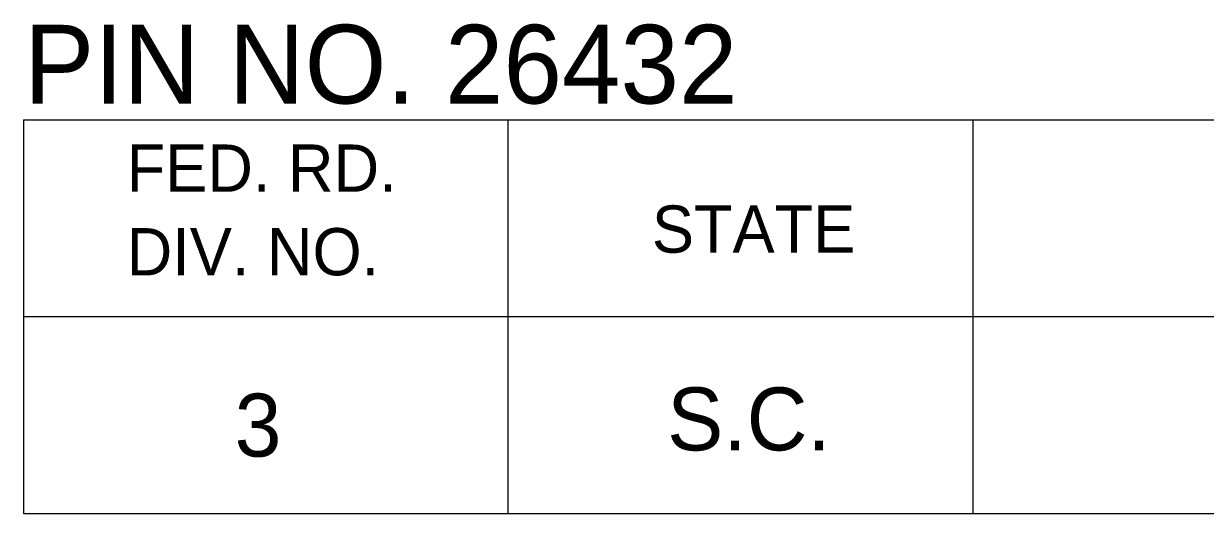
# Model space of a CAD drawing. Extents: x 1000 to 1162, y 999 to 8520.
# Drawn here: x 1133.06 to 1140.57, y 5815.05 to 5818.16 of the extents above; entities that cross this region are included whole.
import ezdxf

# ---------------------------------------------------------------- set-up
doc = ezdxf.new("R2010")
doc.units = 0
doc.layers.add('Level 20', color=7, linetype='Continuous')
doc.layers.add('Level 3', color=7, linetype='Continuous')

msp = doc.modelspace()

# ---------------------------------------------------------------- linework, layer by layer
at = {"layer": 'Level 3'}
for p, q in [((1133.055, 5817.5458), (1161.555, 5817.5458)), ((1133.055, 5817.5458), (1133.055, 5815.0458)), ((1133.055, 5817.5458), (1161.555, 5817.5458)), ((1133.055, 5817.5458), (1133.055, 5815.0458)), ((1133.055, 5817.5458), (1161.555, 5817.5458)), ((1133.055, 5817.5458), (1133.055, 5815.0458)), ((1133.055, 5817.5458), (1161.555, 5817.5458)), ((1133.055, 5817.5458), (1133.055, 5815.0458)), ((1133.055, 5817.5458), (1161.555, 5817.5458)), ((1133.055, 5817.5458), (1133.055, 5815.0458)), ((1133.055, 5817.5458), (1161.555, 5817.5458)), ((1133.055, 5817.5458), (1133.055, 5815.0458)), ((1133.055, 5817.5458), (1161.555, 5817.5458)), ((1133.055, 5817.5458), (1133.055, 5815.0458)), ((1133.055, 5817.5458), (1161.555, 5817.5458)), ((1133.055, 5817.5458), (1133.055, 5815.0458)), ((1133.055, 5817.5458), (1161.555, 5817.5458)), ((1133.055, 5817.5458), (1133.055, 5815.0458)), ((1133.055, 5817.5458), (1161.555, 5817.5458)), ((1133.055, 5817.5458), (1133.055, 5815.0458)), ((1133.055, 5817.5458), (1161.555, 5817.5458)), ((1133.055, 5817.5458), (1133.055, 5815.0458)), ((1133.055, 5817.5458), (1161.555, 5817.5458)), ((1133.055, 5817.5458), (1133.055, 5815.0458)), ((1133.055, 5817.5458), (1161.555, 5817.5458)), ((1133.055, 5817.5458), (1133.055, 5815.0458)), ((1133.055, 5817.5458), (1161.555, 5817.5458)), ((1133.055, 5817.5458), (1133.055, 5815.0458)), ((1133.055, 5817.5458), (1161.555, 5817.5458)), ((1133.055, 5817.5458), (1133.055, 5815.0458)), ((1133.055, 5817.5458), (1161.555, 5817.5458)), ((1133.055, 5817.5458), (1133.055, 5815.0458)), ((1133.055, 5817.5458), (1161.555, 5817.5458)), ((1133.055, 5817.5458), (1133.055, 5815.0458)), ((1133.055, 5817.5458), (1161.555, 5817.5458)), ((1133.055, 5817.5458), (1133.055, 5815.0458)), ((1133.055, 5817.5458), (1161.555, 5817.5458)), ((1133.055, 5817.5458), (1133.055, 5815.0458)), ((1133.055, 5817.5458), (1161.555, 5817.5458)), ((1133.055, 5817.5458), (1133.055, 5815.0458)), ((1133.055, 5817.5458), (1161.555, 5817.5458)), ((1133.055, 5817.5458), (1133.055, 5815.0458)), ((1133.055, 5817.5458), (1161.555, 5817.5458)), ((1133.055, 5817.5458), (1133.055, 5815.0458)), ((1133.055, 5817.5458), (1161.555, 5817.5458)), ((1133.055, 5817.5458), (1133.055, 5815.0458)), ((1133.055, 5817.5458), (1161.555, 5817.5458)), ((1133.055, 5817.5458), (1133.055, 5815.0458)), ((1133.055, 5817.5458), (1161.555, 5817.5458)), ((1133.055, 5817.5458), (1133.055, 5815.0458)), ((1133.055, 5817.5458), (1161.555, 5817.5458)), ((1133.055, 5817.5458), (1133.055, 5815.0458)), ((1133.055, 5817.5458), (1161.555, 5817.5458)), ((1133.055, 5817.5458), (1133.055, 5815.0458)), ((1133.055, 5817.5458), (1161.555, 5817.5458)), ((1133.055, 5817.5458), (1133.055, 5815.0458)), ((1133.055, 5817.5458), (1161.555, 5817.5458)), ((1133.055, 5817.5458), (1133.055, 5815.0458)), ((1133.055, 5817.5458), (1161.555, 5817.5458)), ((1133.055, 5817.5458), (1133.055, 5815.0458)), ((1133.055, 5817.5458), (1161.555, 5817.5458)), ((1133.055, 5817.5458), (1133.055, 5815.0458)), ((1133.055, 5817.5458), (1161.555, 5817.5458)), ((1133.055, 5817.5458), (1133.055, 5815.0458)), ((1133.055, 5817.5458), (1161.555, 5817.5458)), ((1133.055, 5817.5458), (1133.055, 5815.0458)), ((1133.055, 5817.5458), (1161.555, 5817.5458)), ((1133.055, 5817.5458), (1133.055, 5815.0458)), ((1133.055, 5817.5458), (1161.555, 5817.5458)), ((1133.055, 5817.5458), (1133.055, 5815.0458)), ((1133.055, 5817.5458), (1161.555, 5817.5458)), ((1133.055, 5817.5458), (1133.055, 5815.0458)), ((1133.055, 5817.5458), (1161.555, 5817.5458)), ((1133.055, 5817.5458), (1133.055, 5815.0458)), ((1133.055, 5817.5458), (1161.555, 5817.5458)), ((1133.055, 5817.5458), (1133.055, 5815.0458)), ((1133.055, 5817.5458), (1161.555, 5817.5458)), ((1133.055, 5817.5458), (1133.055, 5815.0458)), ((1133.055, 5817.5458), (1161.555, 5817.5458)), ((1133.055, 5817.5458), (1133.055, 5815.0458)), ((1136.1323, 5817.5458), (1136.1323, 5815.0458)), ((1136.1323, 5817.5458), (1136.1323, 5815.0458)), ((1136.1323, 5817.5458), (1136.1323, 5815.0458)), ((1136.1323, 5817.5458), (1136.1323, 5815.0458)), ((1136.1323, 5817.5458), (1136.1323, 5815.0458)), ((1136.1323, 5817.5458), (1136.1323, 5815.0458)), ((1136.1323, 5817.5458), (1136.1323, 5815.0458)), ((1136.1323, 5817.5458), (1136.1323, 5815.0458)), ((1136.1323, 5817.5458), (1136.1323, 5815.0458)), ((1136.1323, 5817.5458), (1136.1323, 5815.0458)), ((1136.1323, 5817.5458), (1136.1323, 5815.0458)), ((1136.1323, 5817.5458), (1136.1323, 5815.0458)), ((1136.1323, 5817.5458), (1136.1323, 5815.0458)), ((1136.1323, 5817.5458), (1136.1323, 5815.0458)), ((1136.1323, 5817.5458), (1136.1323, 5815.0458)), ((1136.1323, 5817.5458), (1136.1323, 5815.0458)), ((1136.1323, 5817.5458), (1136.1323, 5815.0458)), ((1136.1323, 5817.5458), (1136.1323, 5815.0458)), ((1136.1323, 5817.5458), (1136.1323, 5815.0458)), ((1136.1323, 5817.5458), (1136.1323, 5815.0458)), ((1136.1323, 5817.5458), (1136.1323, 5815.0458)), ((1136.1323, 5817.5458), (1136.1323, 5815.0458)), ((1136.1323, 5817.5458), (1136.1323, 5815.0458)), ((1136.1323, 5817.5458), (1136.1323, 5815.0458)), ((1136.1323, 5817.5458), (1136.1323, 5815.0458)), ((1136.1323, 5817.5458), (1136.1323, 5815.0458)), ((1136.1323, 5817.5458), (1136.1323, 5815.0458)), ((1136.1323, 5817.5458), (1136.1323, 5815.0458)), ((1136.1323, 5817.5458), (1136.1323, 5815.0458)), ((1136.1323, 5817.5458), (1136.1323, 5815.0458)), ((1136.1323, 5817.5458), (1136.1323, 5815.0458)), ((1136.1323, 5817.5458), (1136.1323, 5815.0458)), ((1136.1323, 5817.5458), (1136.1323, 5815.0458)), ((1136.1323, 5817.5458), (1136.1323, 5815.0458)), ((1136.1323, 5817.5458), (1136.1323, 5815.0458)), ((1136.1323, 5817.5458), (1136.1323, 5815.0458)), ((1136.1323, 5817.5458), (1136.1323, 5815.0458)), ((1136.1323, 5817.5458), (1136.1323, 5815.0458)), ((1136.1323, 5817.5458), (1136.1323, 5815.0458)), ((1136.1323, 5817.5458), (1136.1323, 5815.0458)), ((1139.0868, 5817.5458), (1139.0868, 5815.0458)), ((1139.0868, 5817.5458), (1139.0868, 5815.0458)), ((1139.0868, 5817.5458), (1139.0868, 5815.0458)), ((1139.0868, 5817.5458), (1139.0868, 5815.0458)), ((1139.0868, 5817.5458), (1139.0868, 5815.0458)), ((1139.0868, 5817.5458), (1139.0868, 5815.0458)), ((1139.0868, 5817.5458), (1139.0868, 5815.0458)), ((1139.0868, 5817.5458), (1139.0868, 5815.0458)), ((1139.0868, 5817.5458), (1139.0868, 5815.0458)), ((1139.0868, 5817.5458), (1139.0868, 5815.0458)), ((1139.0868, 5817.5458), (1139.0868, 5815.0458)), ((1139.0868, 5817.5458), (1139.0868, 5815.0458)), ((1139.0868, 5817.5458), (1139.0868, 5815.0458)), ((1139.0868, 5817.5458), (1139.0868, 5815.0458)), ((1139.0868, 5817.5458), (1139.0868, 5815.0458)), ((1139.0868, 5817.5458), (1139.0868, 5815.0458)), ((1139.0868, 5817.5458), (1139.0868, 5815.0458)), ((1139.0868, 5817.5458), (1139.0868, 5815.0458)), ((1139.0868, 5817.5458), (1139.0868, 5815.0458)), ((1139.0868, 5817.5458), (1139.0868, 5815.0458)), ((1139.0868, 5817.5458), (1139.0868, 5815.0458)), ((1139.0868, 5817.5458), (1139.0868, 5815.0458)), ((1139.0868, 5817.5458), (1139.0868, 5815.0458)), ((1139.0868, 5817.5458), (1139.0868, 5815.0458)), ((1139.0868, 5817.5458), (1139.0868, 5815.0458)), ((1139.0868, 5817.5458), (1139.0868, 5815.0458)), ((1139.0868, 5817.5458), (1139.0868, 5815.0458)), ((1139.0868, 5817.5458), (1139.0868, 5815.0458)), ((1139.0868, 5817.5458), (1139.0868, 5815.0458)), ((1139.0868, 5817.5458), (1139.0868, 5815.0458)), ((1139.0868, 5817.5458), (1139.0868, 5815.0458)), ((1139.0868, 5817.5458), (1139.0868, 5815.0458)), ((1139.0868, 5817.5458), (1139.0868, 5815.0458)), ((1139.0868, 5817.5458), (1139.0868, 5815.0458)), ((1139.0868, 5817.5458), (1139.0868, 5815.0458)), ((1139.0868, 5817.5458), (1139.0868, 5815.0458)), ((1139.0868, 5817.5458), (1139.0868, 5815.0458)), ((1139.0868, 5817.5458), (1139.0868, 5815.0458)), ((1139.0868, 5817.5458), (1139.0868, 5815.0458)), ((1139.0868, 5817.5458), (1139.0868, 5815.0458)), ((1133.055, 5816.2958), (1161.555, 5816.2958)), ((1133.055, 5816.2958), (1161.555, 5816.2958)), ((1133.055, 5816.2958), (1161.555, 5816.2958)), ((1133.055, 5816.2958), (1161.555, 5816.2958)), ((1133.055, 5816.2958), (1161.555, 5816.2958)), ((1133.055, 5816.2958), (1161.555, 5816.2958)), ((1133.055, 5816.2958), (1161.555, 5816.2958)), ((1133.055, 5816.2958), (1161.555, 5816.2958)), ((1133.055, 5816.2958), (1161.555, 5816.2958)), ((1133.055, 5816.2958), (1161.555, 5816.2958)), ((1133.055, 5816.2958), (1161.555, 5816.2958)), ((1133.055, 5816.2958), (1161.555, 5816.2958)), ((1133.055, 5816.2958), (1161.555, 5816.2958)), ((1133.055, 5816.2958), (1161.555, 5816.2958)), ((1133.055, 5816.2958), (1161.555, 5816.2958)), ((1133.055, 5816.2958), (1161.555, 5816.2958)), ((1133.055, 5816.2958), (1161.555, 5816.2958)), ((1133.055, 5816.2958), (1161.555, 5816.2958)), ((1133.055, 5816.2958), (1161.555, 5816.2958)), ((1133.055, 5816.2958), (1161.555, 5816.2958)), ((1133.055, 5816.2958), (1161.555, 5816.2958)), ((1133.055, 5816.2958), (1161.555, 5816.2958)), ((1133.055, 5816.2958), (1161.555, 5816.2958)), ((1133.055, 5816.2958), (1161.555, 5816.2958)), ((1133.055, 5816.2958), (1161.555, 5816.2958)), ((1133.055, 5816.2958), (1161.555, 5816.2958)), ((1133.055, 5816.2958), (1161.555, 5816.2958)), ((1133.055, 5816.2958), (1161.555, 5816.2958)), ((1133.055, 5816.2958), (1161.555, 5816.2958)), ((1133.055, 5816.2958), (1161.555, 5816.2958)), ((1133.055, 5816.2958), (1161.555, 5816.2958)), ((1133.055, 5816.2958), (1161.555, 5816.2958)), ((1133.055, 5816.2958), (1161.555, 5816.2958)), ((1133.055, 5816.2958), (1161.555, 5816.2958)), ((1133.055, 5816.2958), (1161.555, 5816.2958)), ((1133.055, 5816.2958), (1161.555, 5816.2958)), ((1133.055, 5816.2958), (1161.555, 5816.2958)), ((1133.055, 5816.2958), (1161.555, 5816.2958)), ((1133.055, 5816.2958), (1161.555, 5816.2958)), ((1133.055, 5816.2958), (1161.555, 5816.2958)), ((1133.055, 5815.0458), (1161.555, 5815.0458)), ((1133.055, 5815.0458), (1161.555, 5815.0458)), ((1133.055, 5815.0458), (1161.555, 5815.0458)), ((1133.055, 5815.0458), (1161.555, 5815.0458)), ((1133.055, 5815.0458), (1161.555, 5815.0458)), ((1133.055, 5815.0458), (1161.555, 5815.0458)), ((1133.055, 5815.0458), (1161.555, 5815.0458)), ((1133.055, 5815.0458), (1161.555, 5815.0458)), ((1133.055, 5815.0458), (1161.555, 5815.0458)), ((1133.055, 5815.0458), (1161.555, 5815.0458)), ((1133.055, 5815.0458), (1161.555, 5815.0458)), ((1133.055, 5815.0458), (1161.555, 5815.0458)), ((1133.055, 5815.0458), (1161.555, 5815.0458)), ((1133.055, 5815.0458), (1161.555, 5815.0458)), ((1133.055, 5815.0458), (1161.555, 5815.0458)), ((1133.055, 5815.0458), (1161.555, 5815.0458)), ((1133.055, 5815.0458), (1161.555, 5815.0458)), ((1133.055, 5815.0458), (1161.555, 5815.0458)), ((1133.055, 5815.0458), (1161.555, 5815.0458)), ((1133.055, 5815.0458), (1161.555, 5815.0458)), ((1133.055, 5815.0458), (1161.555, 5815.0458)), ((1133.055, 5815.0458), (1161.555, 5815.0458)), ((1133.055, 5815.0458), (1161.555, 5815.0458)), ((1133.055, 5815.0458), (1161.555, 5815.0458)), ((1133.055, 5815.0458), (1161.555, 5815.0458)), ((1133.055, 5815.0458), (1161.555, 5815.0458)), ((1133.055, 5815.0458), (1161.555, 5815.0458)), ((1133.055, 5815.0458), (1161.555, 5815.0458)), ((1133.055, 5815.0458), (1161.555, 5815.0458)), ((1133.055, 5815.0458), (1161.555, 5815.0458)), ((1133.055, 5815.0458), (1161.555, 5815.0458)), ((1133.055, 5815.0458), (1161.555, 5815.0458)), ((1133.055, 5815.0458), (1161.555, 5815.0458)), ((1133.055, 5815.0458), (1161.555, 5815.0458)), ((1133.055, 5815.0458), (1161.555, 5815.0458)), ((1133.055, 5815.0458), (1161.555, 5815.0458)), ((1133.055, 5815.0458), (1161.555, 5815.0458)), ((1133.055, 5815.0458), (1161.555, 5815.0458)), ((1133.055, 5815.0458), (1161.555, 5815.0458)), ((1133.055, 5815.0458), (1161.555, 5815.0458))]:
    msp.add_line(p, q, dxfattribs=at)

# ---------------------------------------------------------------- texts
at = {"layer": 'Level 20'}
msp.add_text('PIN NO. 26432', height=0.5, dxfattribs=at).set_placement((1133.0578, 5817.65))
at = {"layer": 'Level 3'}
for s, height, p in [('FED. RD.', 0.3, (1133.7098, 5817.0896)), ('FED. RD.', 0.3, (1133.7098, 5817.0896)), ('FED. RD.', 0.3, (1133.7098, 5817.0896)), ('FED. RD.', 0.3, (1133.7098, 5817.0896)), ('FED. RD.', 0.3, (1133.7098, 5817.0896)), ('FED. RD.', 0.3, (1133.7098, 5817.0896)), ('FED. RD.', 0.3, (1133.7098, 5817.0896)), ('FED. RD.', 0.3, (1133.7098, 5817.0896)), ('FED. RD.', 0.3, (1133.7098, 5817.0896)), ('FED. RD.', 0.3, (1133.7098, 5817.0896)), ('FED. RD.', 0.3, (1133.7098, 5817.0896)), ('FED. RD.', 0.3, (1133.7098, 5817.0896)), ('FED. RD.', 0.3, (1133.7098, 5817.0896)), ('FED. RD.', 0.3, (1133.7098, 5817.0896)), ('FED. RD.', 0.3, (1133.7098, 5817.0896)), ('FED. RD.', 0.3, (1133.7098, 5817.0896)), ('FED. RD.', 0.3, (1133.7098, 5817.0896)), ('FED. RD.', 0.3, (1133.7098, 5817.0896)), ('FED. RD.', 0.3, (1133.7098, 5817.0896)), ('FED. RD.', 0.3, (1133.7098, 5817.0896)), ('FED. RD.', 0.3, (1133.7098, 5817.0896)), ('FED. RD.', 0.3, (1133.7098, 5817.0896)), ('FED. RD.', 0.3, (1133.7098, 5817.0896)), ('FED. RD.', 0.3, (1133.7098, 5817.0896)), ('FED. RD.', 0.3, (1133.7098, 5817.0896)), ('FED. RD.', 0.3, (1133.7098, 5817.0896)), ('FED. RD.', 0.3, (1133.7098, 5817.0896)), ('FED. RD.', 0.3, (1133.7098, 5817.0896)), ('FED. RD.', 0.3, (1133.7098, 5817.0896)), ('FED. RD.', 0.3, (1133.7098, 5817.0896)), ('FED. RD.', 0.3, (1133.7098, 5817.0896)), ('FED. RD.', 0.3, (1133.7098, 5817.0896)), ('FED. RD.', 0.3, (1133.7098, 5817.0896)), ('FED. RD.', 0.3, (1133.7098, 5817.0896)), ('FED. RD.', 0.3, (1133.7098, 5817.0896)), ('FED. RD.', 0.3, (1133.7098, 5817.0896)), ('FED. RD.', 0.3, (1133.7098, 5817.0896)), ('FED. RD.', 0.3, (1133.7098, 5817.0896)), ('FED. RD.', 0.3, (1133.7098, 5817.0896)), ('FED. RD.', 0.3, (1133.7098, 5817.0896)), ('STATE', 0.3, (1137.0478, 5816.7021)), ('STATE', 0.3, (1137.0478, 5816.7021)), ('STATE', 0.3, (1137.0478, 5816.7021)), ('STATE', 0.3, (1137.0478, 5816.7021)), ('STATE', 0.3, (1137.0478, 5816.7021)), ('STATE', 0.3, (1137.0478, 5816.7021)), ('STATE', 0.3, (1137.0478, 5816.7021)), ('STATE', 0.3, (1137.0478, 5816.7021)), ('STATE', 0.3, (1137.0478, 5816.7021)), ('STATE', 0.3, (1137.0478, 5816.7021)), ('STATE', 0.3, (1137.0478, 5816.7021)), ('STATE', 0.3, (1137.0478, 5816.7021)), ('STATE', 0.3, (1137.0478, 5816.7021)), ('STATE', 0.3, (1137.0478, 5816.7021)), ('STATE', 0.3, (1137.0478, 5816.7021)), ('STATE', 0.3, (1137.0478, 5816.7021)), ('STATE', 0.3, (1137.0478, 5816.7021)), ('STATE', 0.3, (1137.0478, 5816.7021)), ('STATE', 0.3, (1137.0478, 5816.7021)), ('STATE', 0.3, (1137.0478, 5816.7021)), ('STATE', 0.3, (1137.0478, 5816.7021)), ('STATE', 0.3, (1137.0478, 5816.7021)), ('STATE', 0.3, (1137.0478, 5816.7021)), ('STATE', 0.3, (1137.0478, 5816.7021)), ('STATE', 0.3, (1137.0478, 5816.7021)), ('STATE', 0.3, (1137.0478, 5816.7021)), ('STATE', 0.3, (1137.0478, 5816.7021)), ('STATE', 0.3, (1137.0478, 5816.7021)), ('STATE', 0.3, (1137.0478, 5816.7021)), ('STATE', 0.3, (1137.0478, 5816.7021)), ('STATE', 0.3, (1137.0478, 5816.7021)), ('STATE', 0.3, (1137.0478, 5816.7021)), ('STATE', 0.3, (1137.0478, 5816.7021)), ('STATE', 0.3, (1137.0478, 5816.7021)), ('STATE', 0.3, (1137.0478, 5816.7021)), ('STATE', 0.3, (1137.0478, 5816.7021)), ('STATE', 0.3, (1137.0478, 5816.7021)), ('STATE', 0.3, (1137.0478, 5816.7021)), ('STATE', 0.3, (1137.0478, 5816.7021)), ('STATE', 0.3, (1137.0478, 5816.7021)), ('DIV. NO.', 0.3, (1133.7098, 5816.5583)), ('DIV. NO.', 0.3, (1133.7098, 5816.5583)), ('DIV. NO.', 0.3, (1133.7098, 5816.5583)), ('DIV. NO.', 0.3, (1133.7098, 5816.5583)), ('DIV. NO.', 0.3, (1133.7098, 5816.5583)), ('DIV. NO.', 0.3, (1133.7098, 5816.5583)), ('DIV. NO.', 0.3, (1133.7098, 5816.5583)), ('DIV. NO.', 0.3, (1133.7098, 5816.5583)), ('DIV. NO.', 0.3, (1133.7098, 5816.5583)), ('DIV. NO.', 0.3, (1133.7098, 5816.5583)), ('DIV. NO.', 0.3, (1133.7098, 5816.5583)), ('DIV. NO.', 0.3, (1133.7098, 5816.5583)), ('DIV. NO.', 0.3, (1133.7098, 5816.5583)), ('DIV. NO.', 0.3, (1133.7098, 5816.5583)), ('DIV. NO.', 0.3, (1133.7098, 5816.5583)), ('DIV. NO.', 0.3, (1133.7098, 5816.5583)), ('DIV. NO.', 0.3, (1133.7098, 5816.5583)), ('DIV. NO.', 0.3, (1133.7098, 5816.5583)), ('DIV. NO.', 0.3, (1133.7098, 5816.5583)), ('DIV. NO.', 0.3, (1133.7098, 5816.5583)), ('DIV. NO.', 0.3, (1133.7098, 5816.5583)), ('DIV. NO.', 0.3, (1133.7098, 5816.5583)), ('DIV. NO.', 0.3, (1133.7098, 5816.5583)), ('DIV. NO.', 0.3, (1133.7098, 5816.5583)), ('DIV. NO.', 0.3, (1133.7098, 5816.5583)), ('DIV. NO.', 0.3, (1133.7098, 5816.5583)), ('DIV. NO.', 0.3, (1133.7098, 5816.5583)), ('DIV. NO.', 0.3, (1133.7098, 5816.5583)), ('DIV. NO.', 0.3, (1133.7098, 5816.5583)), ('DIV. NO.', 0.3, (1133.7098, 5816.5583)), ('DIV. NO.', 0.3, (1133.7098, 5816.5583)), ('DIV. NO.', 0.3, (1133.7098, 5816.5583)), ('DIV. NO.', 0.3, (1133.7098, 5816.5583)), ('DIV. NO.', 0.3, (1133.7098, 5816.5583)), ('DIV. NO.', 0.3, (1133.7098, 5816.5583)), ('DIV. NO.', 0.3, (1133.7098, 5816.5583)), ('DIV. NO.', 0.3, (1133.7098, 5816.5583)), ('DIV. NO.', 0.3, (1133.7098, 5816.5583)), ('DIV. NO.', 0.3, (1133.7098, 5816.5583)), ('DIV. NO.', 0.3, (1133.7098, 5816.5583)), ('3', 0.4, (1134.3961, 5815.4065)), ('3', 0.4, (1134.3961, 5815.4065)), ('3', 0.4, (1134.3961, 5815.4065)), ('3', 0.4, (1134.3961, 5815.4065)), ('3', 0.4, (1134.3961, 5815.4065)), ('3', 0.4, (1134.3961, 5815.4065)), ('3', 0.4, (1134.3961, 5815.4065)), ('3', 0.4, (1134.3961, 5815.4065)), ('3', 0.4, (1134.3961, 5815.4065)), ('3', 0.4, (1134.3961, 5815.4065)), ('3', 0.4, (1134.3961, 5815.4065)), ('3', 0.4, (1134.3961, 5815.4065)), ('3', 0.4, (1134.3961, 5815.4065)), ('3', 0.4, (1134.3961, 5815.4065)), ('3', 0.4, (1134.3961, 5815.4065)), ('3', 0.4, (1134.3961, 5815.4065)), ('3', 0.4, (1134.3961, 5815.4065)), ('3', 0.4, (1134.3961, 5815.4065)), ('3', 0.4, (1134.3961, 5815.4065)), ('3', 0.4, (1134.3961, 5815.4065)), ('3', 0.4, (1134.3961, 5815.4065)), ('3', 0.4, (1134.3961, 5815.4065)), ('3', 0.4, (1134.3961, 5815.4065)), ('3', 0.4, (1134.3961, 5815.4065)), ('3', 0.4, (1134.3961, 5815.4065)), ('3', 0.4, (1134.3961, 5815.4065)), ('3', 0.4, (1134.3961, 5815.4065)), ('3', 0.4, (1134.3961, 5815.4065)), ('3', 0.4, (1134.3961, 5815.4065)), ('3', 0.4, (1134.3961, 5815.4065)), ('3', 0.4, (1134.3961, 5815.4065)), ('3', 0.4, (1134.3961, 5815.4065)), ('3', 0.4, (1134.3961, 5815.4065)), ('3', 0.4, (1134.3961, 5815.4065)), ('3', 0.4, (1134.3961, 5815.4065)), ('3', 0.4, (1134.3961, 5815.4065)), ('3', 0.4, (1134.3961, 5815.4065)), ('3', 0.4, (1134.3961, 5815.4065)), ('3', 0.4, (1134.3961, 5815.4065)), ('3', 0.4, (1134.3961, 5815.4065)), ('S.C.', 0.39999, (1137.1448, 5815.4458)), ('S.C.', 0.39999, (1137.1448, 5815.4458)), ('S.C.', 0.39999, (1137.1448, 5815.4458)), ('S.C.', 0.39999, (1137.1448, 5815.4458)), ('S.C.', 0.39999, (1137.1448, 5815.4458)), ('S.C.', 0.39999, (1137.1448, 5815.4458)), ('S.C.', 0.39999, (1137.1448, 5815.4458)), ('S.C.', 0.39999, (1137.1448, 5815.4458)), ('S.C.', 0.39999, (1137.1448, 5815.4458)), ('S.C.', 0.39999, (1137.1448, 5815.4458)), ('S.C.', 0.39999, (1137.1448, 5815.4458)), ('S.C.', 0.39999, (1137.1448, 5815.4458)), ('S.C.', 0.39999, (1137.1448, 5815.4458)), ('S.C.', 0.39999, (1137.1448, 5815.4458)), ('S.C.', 0.39999, (1137.1448, 5815.4458)), ('S.C.', 0.39999, (1137.1448, 5815.4458)), ('S.C.', 0.39999, (1137.1448, 5815.4458)), ('S.C.', 0.39999, (1137.1448, 5815.4458)), ('S.C.', 0.39999, (1137.1448, 5815.4458)), ('S.C.', 0.39999, (1137.1448, 5815.4458)), ('S.C.', 0.39999, (1137.1448, 5815.4458)), ('S.C.', 0.39999, (1137.1448, 5815.4458)), ('S.C.', 0.39999, (1137.1448, 5815.4458)), ('S.C.', 0.39999, (1137.1448, 5815.4458)), ('S.C.', 0.39999, (1137.1448, 5815.4458)), ('S.C.', 0.39999, (1137.1448, 5815.4458)), ('S.C.', 0.39999, (1137.1448, 5815.4458)), ('S.C.', 0.39999, (1137.1448, 5815.4458)), ('S.C.', 0.39999, (1137.1448, 5815.4458)), ('S.C.', 0.39999, (1137.1448, 5815.4458)), ('S.C.', 0.39999, (1137.1448, 5815.4458)), ('S.C.', 0.39999, (1137.1448, 5815.4458)), ('S.C.', 0.39999, (1137.1448, 5815.4458)), ('S.C.', 0.39999, (1137.1448, 5815.4458)), ('S.C.', 0.39999, (1137.1448, 5815.4458)), ('S.C.', 0.39999, (1137.1448, 5815.4458)), ('S.C.', 0.39999, (1137.1448, 5815.4458)), ('S.C.', 0.39999, (1137.1448, 5815.4458)), ('S.C.', 0.39999, (1137.1448, 5815.4458)), ('S.C.', 0.39999, (1137.1448, 5815.4458))]:
    msp.add_text(s, height=height, dxfattribs=at).set_placement(p)

doc.saveas('drawing.dxf')
